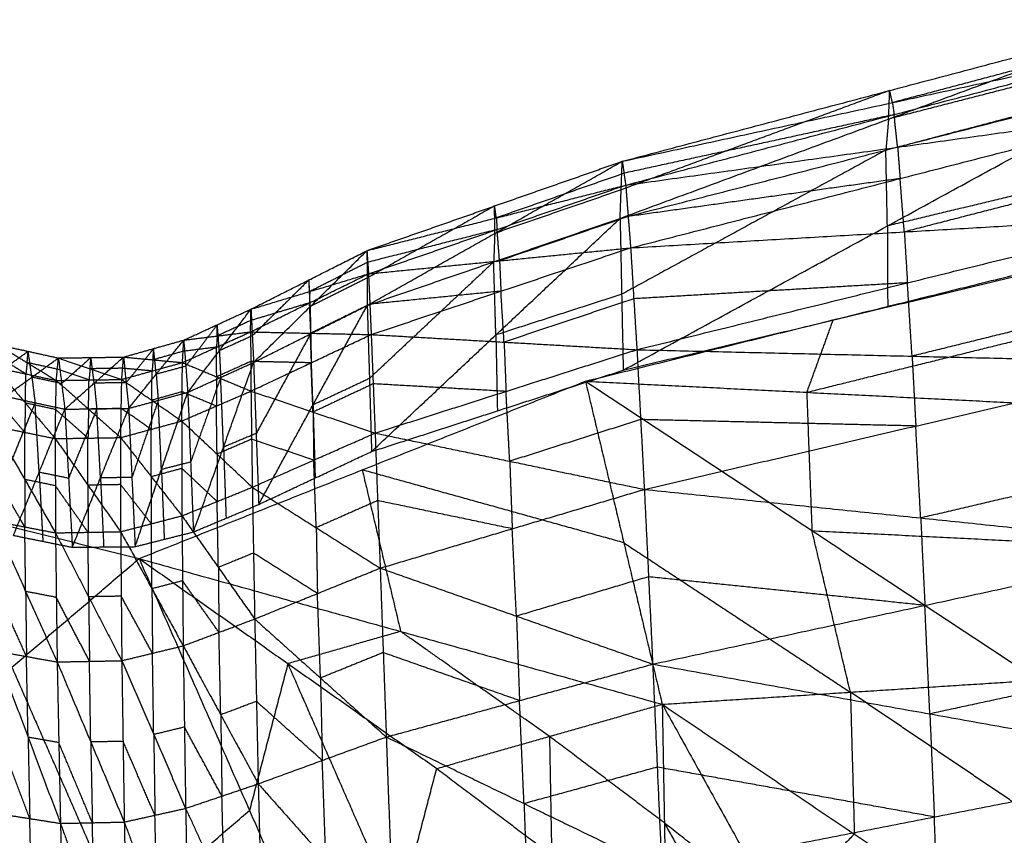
# Model space of a CAD drawing. Header units: millimetres. Extents: x -106 to 110, y -96 to 120.
# Tile 857 of 1020: x -3.08 to -0.64, y 116.77 to 118.79. Entities that reach past the tile are written whole.
import ezdxf

# ---------------------------------------------------------------- set-up
doc = ezdxf.new("R2010")
doc.units = ezdxf.units.MM
doc.header["$MEASUREMENT"] = 0
doc.layers.add('Default', color=7, linetype='Continuous', true_color=0x000000)

msp = doc.modelspace()

# ---------------------------------------------------------------- linework, layer by layer
at = {"layer": 'Default'}
for points in [[(-1.5938, 118.2967, 12.3871), (-0.9296, 118.5425, 12.4174), (-0.2654, 118.7883, 12.4477)], [(-1.5884, 118.4379, 12.7613), (-0.9269, 118.6131, 12.6045), (-0.2654, 118.7883, 12.4477)], [(-0.2586, 118.7583, 12.5752), (-0.5894, 118.6707, 12.6536), (-0.9201, 118.5831, 12.732)], [(-1.5884, 118.4379, 12.7613), (-0.9201, 118.5831, 12.732), (-0.2519, 118.7283, 12.7027)], [(-1.5799, 118.3789, 12.9755), (-0.9159, 118.5536, 12.8391), (-0.2519, 118.7283, 12.7027)], [(-0.2722, 118.7116, 12.2342), (-0.6009, 118.627, 12.3258), (-0.9296, 118.5425, 12.4174)], [(-0.2432, 118.6475, 12.835), (-0.5752, 118.5602, 12.9032), (-0.9072, 118.4728, 12.9715)], [(-1.5938, 118.2967, 12.3871), (-0.9364, 118.4658, 12.2039), (-0.2791, 118.6348, 12.0207)], [(-1.5861, 117.9211, 12.1052), (-0.9326, 118.278, 12.0629), (-0.2791, 118.6348, 12.0207)], [(-0.9269, 118.6131, 12.6045), (-1.259, 118.4902, 12.5894), (-1.5911, 118.3673, 12.5742)], [(-0.9296, 118.5425, 12.4174), (-0.9282, 118.5778, 12.5109), (-0.9269, 118.6131, 12.6045)], [(-0.9201, 118.5831, 12.732), (-0.9235, 118.5981, 12.6683), (-0.9269, 118.6131, 12.6045)], [(-0.9201, 118.5831, 12.732), (-0.918, 118.5683, 12.7856), (-0.9159, 118.5536, 12.8391)], [(-0.9159, 118.5536, 12.8391), (-1.25, 118.481, 12.8538), (-1.5841, 118.4084, 12.8684)], [(-1.5799, 118.3789, 12.9755), (-0.9072, 118.4728, 12.9715), (-0.2345, 118.5668, 12.9674)], [(-1.5677, 118.2238, 13.192), (-0.9011, 118.3953, 13.0797), (-0.2345, 118.5668, 12.9674)], [(-0.9072, 118.4728, 12.9715), (-0.9116, 118.5132, 12.9053), (-0.9159, 118.5536, 12.8391)], [(-0.9296, 118.5425, 12.4174), (-0.933, 118.5041, 12.3106), (-0.9364, 118.4658, 12.2039)], [(-0.9072, 118.4728, 12.9715), (-0.9042, 118.4341, 13.0256), (-0.9011, 118.3953, 13.0797)], [(-0.9364, 118.4658, 12.2039), (-1.2632, 118.2873, 12.225), (-1.5899, 118.1089, 12.2461)], [(-0.9326, 118.278, 12.0629), (-0.9345, 118.3719, 12.1334), (-0.9364, 118.4658, 12.2039)], [(-2.22, 118.2168, 12.9621), (-1.9042, 118.3274, 12.8617), (-1.5884, 118.4379, 12.7613)], [(-2.2193, 118.0813, 12.622), (-1.9038, 118.2596, 12.6917), (-1.5884, 118.4379, 12.7613)], [(-1.5938, 118.2967, 12.3871), (-1.5911, 118.3673, 12.5742), (-1.5884, 118.4379, 12.7613)], [(-1.5884, 118.4379, 12.7613), (-1.5841, 118.4084, 12.8684), (-1.5799, 118.3789, 12.9755)], [(-0.2783, 118.4344, 11.8704), (-0.6054, 118.3562, 11.9667), (-0.9326, 118.278, 12.0629)], [(-0.2242, 118.4348, 13.0949), (-0.5575, 118.349, 13.1511), (-0.8908, 118.2633, 13.2072)], [(-1.5841, 118.4084, 12.8684), (-1.742, 118.3531, 12.9186), (-1.9, 118.2979, 12.9688)], [(-2.22, 118.2168, 12.9621), (-1.9, 118.2979, 12.9688), (-1.5799, 118.3789, 12.9755)], [(-2.2162, 118.1595, 13.1502), (-1.8981, 118.2692, 13.0629), (-1.5799, 118.3789, 12.9755)], [(-1.5799, 118.3789, 12.9755), (-1.5738, 118.3014, 13.0838), (-1.5677, 118.2238, 13.192)], [(-0.9011, 118.3953, 13.0797), (-1.2375, 118.3483, 13.0817), (-1.5738, 118.3014, 13.0838)], [(-0.8908, 118.2633, 13.2072), (-0.896, 118.3293, 13.1434), (-0.9011, 118.3953, 13.0797)], [(-1.5911, 118.3673, 12.5742), (-1.7474, 118.3134, 12.6329), (-1.9038, 118.2596, 12.6917)], [(-1.9042, 118.3274, 12.8617), (-2.0619, 118.2382, 12.8269), (-2.2196, 118.149, 12.792)], [(-1.9038, 118.2596, 12.6917), (-1.904, 118.2935, 12.7767), (-1.9042, 118.3274, 12.8617)], [(-1.9, 118.2979, 12.9688), (-1.9021, 118.3126, 12.9152), (-1.9042, 118.3274, 12.8617)], [(-1.5738, 118.3014, 13.0838), (-1.7329, 118.2465, 13.1274), (-1.892, 118.1917, 13.1711)], [(-1.5677, 118.2238, 13.192), (-0.8908, 118.2633, 13.2072), (-0.2139, 118.3028, 13.2225)], [(-1.5522, 117.9718, 13.3943), (-0.883, 118.1373, 13.3084), (-0.2139, 118.3028, 13.2225)], [(-2.2193, 118.0813, 12.622), (-1.9065, 118.189, 12.5045), (-1.5938, 118.2967, 12.3871)], [(-2.2085, 117.7199, 12.3529), (-1.9011, 118.0083, 12.37), (-1.5938, 118.2967, 12.3871)], [(-1.9, 118.2979, 12.9688), (-1.899, 118.2835, 13.0158), (-1.8981, 118.2692, 13.0629)], [(-1.5938, 118.2967, 12.3871), (-1.5899, 118.1089, 12.2461), (-1.5861, 117.9211, 12.1052)], [(-0.9326, 118.278, 12.0629), (-0.9322, 118.1778, 11.9878), (-0.9318, 118.0776, 11.9127)], [(-1.8981, 118.2692, 13.0629), (-2.0581, 118.2287, 13.0595), (-2.2181, 118.1882, 13.0561)], [(-1.9038, 118.2596, 12.6917), (-1.9052, 118.2243, 12.5981), (-1.9065, 118.189, 12.5045)], [(-1.892, 118.1917, 13.1711), (-1.895, 118.2304, 13.117), (-1.8981, 118.2692, 13.0629)], [(-0.8908, 118.2633, 13.2072), (-0.8869, 118.2003, 13.2578), (-0.883, 118.1373, 13.3084)], [(-1.5861, 117.9211, 12.1052), (-0.9318, 118.0776, 11.9127), (-0.2775, 118.234, 11.7202)], [(-2.507, 118.072, 13.1005), (-2.3635, 118.1444, 13.0313), (-2.22, 118.2168, 12.9621)], [(-2.5004, 117.9403, 12.7815), (-2.3602, 118.0786, 12.8718), (-2.22, 118.2168, 12.9621)], [(-2.22, 118.2168, 12.9621), (-2.2196, 118.149, 12.792), (-2.2193, 118.0813, 12.622)], [(-2.22, 118.2168, 12.9621), (-2.2181, 118.1882, 13.0561), (-2.2162, 118.1595, 13.1502)], [(-2.2162, 118.1595, 13.1502), (-1.892, 118.1917, 13.1711), (-1.5677, 118.2238, 13.192)], [(-2.2095, 118.0093, 13.336), (-1.8886, 118.1166, 13.264), (-1.5677, 118.2238, 13.192)], [(-1.5677, 118.2238, 13.192), (-1.56, 118.0978, 13.2931), (-1.5522, 117.9718, 13.3943)], [(-2.2181, 118.1882, 13.0561), (-2.2899, 118.152, 13.0907), (-2.3616, 118.1157, 13.1254)], [(-1.9065, 118.189, 12.5045), (-2.0602, 118.0448, 12.496), (-2.2139, 117.9006, 12.4874)], [(-1.9011, 118.0083, 12.37), (-1.9038, 118.0986, 12.4373), (-1.9065, 118.189, 12.5045)], [(-1.892, 118.1917, 13.1711), (-1.8903, 118.1541, 13.2175), (-1.8886, 118.1166, 13.264)], [(-1.6796, 117.8938, 12.1387), (-1.0672, 118.0455, 11.9523), (-0.4548, 118.1972, 11.766)], [(-2.5079, 118.0159, 13.2718), (-2.3621, 118.0877, 13.211), (-2.2162, 118.1595, 13.1502)], [(-2.507, 118.072, 13.1005), (-2.3616, 118.1157, 13.1254), (-2.2162, 118.1595, 13.1502)], [(-2.2162, 118.1595, 13.1502), (-2.2128, 118.0844, 13.2431), (-2.2095, 118.0093, 13.336)], [(-2.3635, 118.1444, 13.0313), (-2.4336, 118.0753, 12.9861), (-2.5037, 118.0061, 12.941)], [(-2.3602, 118.0786, 12.8718), (-2.3619, 118.1115, 12.9515), (-2.3635, 118.1444, 13.0313)], [(-2.3616, 118.1157, 13.1254), (-2.3626, 118.1301, 13.0783), (-2.3635, 118.1444, 13.0313)], [(-2.2196, 118.149, 12.792), (-2.2899, 118.1138, 12.8319), (-2.3602, 118.0786, 12.8718)], [(-0.883, 118.1373, 13.3084), (-1.2215, 118.1176, 13.3008), (-1.56, 118.0978, 13.2931)], [(-0.8715, 117.9558, 13.4204), (-0.8773, 118.0465, 13.3644), (-0.883, 118.1373, 13.3084)], [(-2.3616, 118.1157, 13.1254), (-2.3618, 118.1017, 13.1682), (-2.3621, 118.0877, 13.211)], [(-1.8886, 118.1166, 13.264), (-2.0507, 118.1005, 13.2535), (-2.2128, 118.0844, 13.2431)], [(-1.5899, 118.1089, 12.2461), (-1.7455, 118.0586, 12.308), (-1.9011, 118.0083, 12.37)], [(-1.8808, 117.9906, 13.3652), (-1.8847, 118.0536, 13.3146), (-1.8886, 118.1166, 13.264)], [(-0.2024, 118.1213, 13.3345), (-0.537, 118.0385, 13.3774), (-0.8715, 117.9558, 13.4204)], [(-2.3621, 118.0877, 13.211), (-2.4348, 118.0658, 13.1986), (-2.5075, 118.044, 13.1862)], [(-2.5004, 117.9403, 12.7815), (-2.3598, 118.0108, 12.7017), (-2.2193, 118.0813, 12.622)], [(-2.4877, 117.5889, 12.5185), (-2.3535, 117.8351, 12.5702), (-2.2193, 118.0813, 12.622)], [(-2.3587, 118.0126, 13.3039), (-2.3604, 118.0502, 13.2575), (-2.3621, 118.0877, 13.211)], [(-2.2128, 118.0844, 13.2431), (-2.2858, 118.0485, 13.2735), (-2.3587, 118.0126, 13.3039)], [(-2.2193, 118.0813, 12.622), (-2.2139, 117.9006, 12.4874), (-2.2085, 117.7199, 12.3529)], [(-1.56, 118.0978, 13.2931), (-1.7204, 118.0442, 13.3292), (-1.8808, 117.9906, 13.3652)], [(-2.6732, 117.9955, 13.1744), (-2.5901, 118.0337, 13.1374), (-2.507, 118.072, 13.1005)], [(-2.6632, 117.8665, 12.8645), (-2.5851, 117.9692, 12.9825), (-2.507, 118.072, 13.1005)], [(-2.5079, 118.0159, 13.2718), (-2.5075, 118.044, 13.1862), (-2.507, 118.072, 13.1005)], [(-2.507, 118.072, 13.1005), (-2.5037, 118.0061, 12.941), (-2.5004, 117.9403, 12.7815)], [(-2.3602, 118.0786, 12.8718), (-2.36, 118.0447, 12.7867), (-2.3598, 118.0108, 12.7017)], [(-2.5901, 118.0337, 13.1374), (-2.6291, 117.9824, 13.0784), (-2.6682, 117.931, 13.0194)], [(-2.5075, 118.044, 13.1862), (-2.549, 118.0248, 13.2046), (-2.5905, 118.0057, 13.2231)], [(-2.5905, 118.0057, 13.2231), (-2.5903, 118.0197, 13.1803), (-2.5901, 118.0337, 13.1374)], [(-2.5851, 117.9692, 12.9825), (-2.5876, 118.0015, 13.06), (-2.5901, 118.0337, 13.1374)], [(-1.0672, 118.0455, 11.9523), (-1.0997, 117.9559, 11.9401), (-1.1322, 117.8664, 11.9278)], [(-2.6764, 117.94, 13.3376), (-2.5922, 117.978, 13.3047), (-2.5079, 118.0159, 13.2718)], [(-2.6732, 117.9955, 13.1744), (-2.5905, 118.0057, 13.2231), (-2.5079, 118.0159, 13.2718)], [(-2.5079, 118.0159, 13.2718), (-2.5074, 117.9427, 13.3547), (-2.5069, 117.8694, 13.4375)], [(-2.5079, 118.0159, 13.2718), (-2.3587, 118.0126, 13.3039), (-2.2095, 118.0093, 13.336)], [(-2.5069, 117.8694, 13.4375), (-2.3582, 117.9394, 13.3867), (-2.2095, 118.0093, 13.336)], [(-2.3598, 118.0108, 12.7017), (-2.4269, 117.8877, 12.6758), (-2.494, 117.7646, 12.65)], [(-2.3535, 117.8351, 12.5702), (-2.3567, 117.9229, 12.636), (-2.3598, 118.0108, 12.7017)], [(-2.3587, 118.0126, 13.3039), (-2.3584, 117.976, 13.3453), (-2.3582, 117.9394, 13.3867)], [(-2.2095, 118.0093, 13.336), (-2.2046, 117.8874, 13.4205), (-2.1998, 117.7655, 13.5051)], [(-2.2095, 118.0093, 13.336), (-1.8808, 117.9906, 13.3652), (-1.5522, 117.9718, 13.3943)], [(-1.9011, 118.0083, 12.37), (-1.8992, 117.9144, 12.2995), (-1.8973, 117.8205, 12.229)], [(-1.1322, 117.8664, 11.9278), (-0.826, 117.9422, 11.8346), (-0.5198, 118.018, 11.7415)], [(-3.1327, 117.9841, 13.1676), (-3.0606, 117.9399, 13.2682), (-2.9885, 117.8957, 13.3688)], [(-3.1327, 117.9841, 13.1676), (-3.058, 117.9677, 13.1881), (-2.9832, 117.9513, 13.2085)], [(-2.8221, 117.9536, 13.2129), (-2.7476, 117.9746, 13.1936), (-2.6732, 117.9955, 13.1744)], [(-2.8094, 117.8266, 12.9065), (-2.7413, 117.9111, 13.0404), (-2.6732, 117.9955, 13.1744)], [(-2.6764, 117.94, 13.3376), (-2.6748, 117.9678, 13.256), (-2.6732, 117.9955, 13.1744)], [(-2.6732, 117.9955, 13.1744), (-2.6682, 117.931, 13.0194), (-2.6632, 117.8665, 12.8645)], [(-2.5905, 118.0057, 13.2231), (-2.5914, 117.9918, 13.2639), (-2.5922, 117.978, 13.3047)], [(-2.5037, 118.0061, 12.941), (-2.5444, 117.9877, 12.9617), (-2.5851, 117.9692, 12.9825)], [(-1.8808, 117.9906, 13.3652), (-1.8784, 117.9296, 13.4074), (-1.876, 117.8687, 13.4497)], [(-3.058, 117.9677, 13.1881), (-3.0908, 117.944, 13.0994), (-3.1237, 117.9203, 13.0108)], [(-3.0606, 117.9399, 13.2682), (-3.0593, 117.9538, 13.2281), (-3.058, 117.9677, 13.1881)], [(-3.0489, 117.9039, 13.0312), (-3.0534, 117.9358, 13.1096), (-3.058, 117.9677, 13.1881)], [(-2.7476, 117.9746, 13.1936), (-2.7817, 117.9323, 13.1267), (-2.8157, 117.8901, 13.0597)], [(-2.7492, 117.9468, 13.2752), (-2.7484, 117.9607, 13.2344), (-2.7476, 117.9746, 13.1936)], [(-2.6748, 117.9678, 13.256), (-2.712, 117.9573, 13.2656), (-2.7492, 117.9468, 13.2752)], [(-2.7413, 117.9111, 13.0404), (-2.7444, 117.9428, 13.117), (-2.7476, 117.9746, 13.1936)], [(-2.5922, 117.978, 13.3047), (-2.6335, 117.9729, 13.2803), (-2.6748, 117.9678, 13.256)], [(-2.5917, 117.9047, 13.3875), (-2.5919, 117.9413, 13.3461), (-2.5922, 117.978, 13.3047)], [(-2.5851, 117.9692, 12.9825), (-2.5835, 117.9363, 12.9027), (-2.5818, 117.9034, 12.823)], [(-2.1998, 117.7655, 13.5051), (-1.876, 117.8687, 13.4497), (-1.5522, 117.9718, 13.3943)], [(-1.5522, 117.9718, 13.3943), (-1.543, 117.799, 13.4795), (-1.5338, 117.6262, 13.5647)], [(-1.5522, 117.9718, 13.3943), (-0.8715, 117.9558, 13.4204), (-0.1909, 117.9398, 13.4465)], [(-3.0637, 117.9119, 13.3507), (-3.0998, 117.934, 13.3004), (-3.1359, 117.9561, 13.2501)], [(-3.1146, 117.8565, 12.8539), (-3.0489, 117.9039, 13.0312), (-2.9832, 117.9513, 13.2085)], [(-3.0606, 117.9399, 13.2682), (-3.0622, 117.9259, 13.3094), (-3.0637, 117.9119, 13.3507)], [(-2.9858, 117.9235, 13.2886), (-3.0232, 117.9317, 13.2784), (-3.0606, 117.9399, 13.2682)], [(-2.9885, 117.8957, 13.3688), (-2.9858, 117.9235, 13.2886), (-2.9832, 117.9513, 13.2085)], [(-2.9832, 117.9513, 13.2085), (-2.9026, 117.9524, 13.2107), (-2.8221, 117.9536, 13.2129)], [(-2.9832, 117.9513, 13.2085), (-2.9753, 117.888, 13.0546), (-2.9673, 117.8247, 12.9007)], [(-2.9832, 117.9513, 13.2085), (-2.9049, 117.9247, 13.2905), (-2.8265, 117.8982, 13.3724)], [(-2.9026, 117.9524, 13.2107), (-2.939, 117.9202, 13.1327), (-2.9753, 117.888, 13.0546)], [(-2.9673, 117.8247, 12.9007), (-2.8947, 117.8891, 13.0568), (-2.8221, 117.9536, 13.2129)], [(-2.9049, 117.9247, 13.2905), (-2.9038, 117.9386, 13.2506), (-2.9026, 117.9524, 13.2107)], [(-2.8947, 117.8891, 13.0568), (-2.8987, 117.9208, 13.1338), (-2.9026, 117.9524, 13.2107)], [(-2.8265, 117.8982, 13.3724), (-2.8243, 117.9259, 13.2927), (-2.8221, 117.9536, 13.2129)], [(-2.8265, 117.8982, 13.3724), (-2.7515, 117.9191, 13.355), (-2.6764, 117.94, 13.3376)], [(-2.8221, 117.9536, 13.2129), (-2.8157, 117.8901, 13.0597), (-2.8094, 117.8266, 12.9065)], [(-2.8221, 117.9536, 13.2129), (-2.7492, 117.9468, 13.2752), (-2.6764, 117.94, 13.3376)], [(-2.7492, 117.9468, 13.2752), (-2.7504, 117.9329, 13.3151), (-2.7515, 117.9191, 13.355)], [(-2.6781, 117.7954, 13.4932), (-2.6772, 117.8677, 13.4154), (-2.6764, 117.94, 13.3376)], [(-2.6764, 117.94, 13.3376), (-2.5917, 117.9047, 13.3875), (-2.5069, 117.8694, 13.4375)], [(-2.6632, 117.8665, 12.8645), (-2.5818, 117.9034, 12.823), (-2.5004, 117.9403, 12.7815)], [(-2.6492, 117.5209, 12.6032), (-2.5748, 117.7306, 12.6923), (-2.5004, 117.9403, 12.7815)], [(-2.5074, 117.9427, 13.3547), (-2.5495, 117.9237, 13.3711), (-2.5917, 117.9047, 13.3875)], [(-2.3582, 117.9394, 13.3867), (-2.4328, 117.941, 13.3707), (-2.5074, 117.9427, 13.3547)], [(-2.5004, 117.9403, 12.7815), (-2.494, 117.7646, 12.65), (-2.4877, 117.5889, 12.5185)], [(-2.3533, 117.8175, 13.4713), (-2.3558, 117.8784, 13.429), (-2.3582, 117.9394, 13.3867)], [(-1.5338, 117.6262, 13.5647), (-0.8623, 117.783, 13.5056), (-0.1909, 117.9398, 13.4465)], [(-0.8715, 117.9558, 13.4204), (-0.8669, 117.8694, 13.463), (-0.8623, 117.783, 13.5056)], [(-3.139, 117.9281, 13.3326), (-3.065, 117.8399, 13.4265), (-2.9911, 117.7518, 13.5203)], [(-3.139, 117.9281, 13.3326), (-3.0637, 117.9119, 13.3507), (-2.9885, 117.8957, 13.3688)], [(-3.065, 117.8399, 13.4265), (-3.0644, 117.8759, 13.3886), (-3.0637, 117.9119, 13.3507)], [(-2.9075, 117.8969, 13.3706), (-2.9467, 117.9102, 13.3296), (-2.9858, 117.9235, 13.2886)], [(-2.9049, 117.9247, 13.2905), (-2.9062, 117.9108, 13.3305), (-2.9075, 117.8969, 13.3706)], [(-2.8243, 117.9259, 13.2927), (-2.8646, 117.9253, 13.2916), (-2.9049, 117.9247, 13.2905)], [(-2.7515, 117.9191, 13.355), (-2.7879, 117.9225, 13.3238), (-2.8243, 117.9259, 13.2927)], [(-2.7523, 117.8468, 13.4328), (-2.7519, 117.8829, 13.3939), (-2.7515, 117.9191, 13.355)], [(-2.6682, 117.931, 13.0194), (-2.7047, 117.921, 13.0299), (-2.7413, 117.9111, 13.0404)], [(-2.7413, 117.9111, 13.0404), (-2.7388, 117.8788, 12.9629), (-2.7363, 117.8466, 12.8855)], [(-2.2085, 117.7199, 12.3529), (-1.8973, 117.8205, 12.229), (-1.5861, 117.9211, 12.1052)], [(-3.0489, 117.9039, 13.0312), (-3.0449, 117.8722, 12.9542), (-3.0409, 117.8406, 12.8773)], [(-2.9753, 117.888, 13.0546), (-3.0121, 117.8959, 13.0429), (-3.0489, 117.9039, 13.0312)], [(-2.9911, 117.7518, 13.5203), (-2.9898, 117.8237, 13.4445), (-2.9885, 117.8957, 13.3688)], [(-2.9885, 117.8957, 13.3688), (-2.9075, 117.8969, 13.3706), (-2.8265, 117.8982, 13.3724)], [(-2.9885, 117.8957, 13.3688), (-2.9088, 117.825, 13.446), (-2.8291, 117.7544, 13.5232)], [(-2.9088, 117.825, 13.446), (-2.9081, 117.861, 13.4083), (-2.9075, 117.8969, 13.3706)], [(-2.8157, 117.8901, 13.0597), (-2.8552, 117.8896, 13.0582), (-2.8947, 117.8891, 13.0568)], [(-2.8947, 117.8891, 13.0568), (-2.8915, 117.8574, 12.9802), (-2.8883, 117.8256, 12.9036)], [(-2.8291, 117.7544, 13.5232), (-2.8278, 117.8263, 13.4478), (-2.8265, 117.8982, 13.3724)], [(-2.8265, 117.8982, 13.3724), (-2.7523, 117.8468, 13.4328), (-2.6781, 117.7954, 13.4932)], [(-2.7836, 117.455, 12.6863), (-2.2316, 117.6744, 12.4125), (-1.6796, 117.8938, 12.1387)], [(-2.5818, 117.9034, 12.823), (-2.619, 117.7986, 12.7784), (-2.6562, 117.6937, 12.7338)], [(-2.5917, 117.9047, 13.3875), (-2.5921, 117.8685, 13.4264), (-2.5925, 117.8324, 13.4653)], [(-2.5748, 117.7306, 12.6923), (-2.5783, 117.817, 12.7576), (-2.5818, 117.9034, 12.823)], [(-2.2139, 117.9006, 12.4874), (-2.2837, 117.8678, 12.5288), (-2.3535, 117.8351, 12.5702)], [(-2.2046, 117.8874, 13.4205), (-2.279, 117.8524, 13.4459), (-2.3533, 117.8175, 13.4713)], [(-1.876, 117.8687, 13.4497), (-2.0403, 117.878, 13.4351), (-2.2046, 117.8874, 13.4205)], [(-1.6796, 117.8938, 12.1387), (-1.5846, 117.4942, 12.0823), (-1.4895, 117.0945, 12.026)], [(-1.6796, 117.8938, 12.1387), (-1.1322, 117.8664, 11.9278), (-0.5849, 117.8389, 11.7169)], [(-1.6796, 117.8938, 12.1387), (-1.1192, 117.5241, 11.8677), (-0.5587, 117.1544, 11.5967)], [(-2.8094, 117.8266, 12.9065), (-2.7363, 117.8466, 12.8855), (-2.6632, 117.8665, 12.8645)], [(-2.7936, 117.4845, 12.645), (-2.7284, 117.6755, 12.7547), (-2.6632, 117.8665, 12.8645)], [(-2.6772, 117.8677, 13.4154), (-2.7148, 117.8572, 13.4241), (-2.7523, 117.8468, 13.4328)], [(-2.6781, 117.7954, 13.4932), (-2.5925, 117.8324, 13.4653), (-2.5069, 117.8694, 13.4375)], [(-2.5925, 117.8324, 13.4653), (-2.6349, 117.85, 13.4403), (-2.6772, 117.8677, 13.4154)], [(-2.6632, 117.8665, 12.8645), (-2.6562, 117.6937, 12.7338), (-2.6492, 117.5209, 12.6032)], [(-2.5069, 117.8694, 13.4375), (-2.5052, 117.7505, 13.5109), (-2.5036, 117.6316, 13.5843)], [(-2.5069, 117.8694, 13.4375), (-2.3533, 117.8175, 13.4713), (-2.1998, 117.7655, 13.5051)], [(-1.8668, 117.6959, 13.5349), (-1.8714, 117.7823, 13.4923), (-1.876, 117.8687, 13.4497)], [(-1.1322, 117.8664, 11.9278), (-1.1257, 117.6952, 11.8978), (-1.1192, 117.5241, 11.8677)], [(-3.0667, 117.7674, 13.5051), (-3.1037, 117.8115, 13.4582), (-3.1407, 117.8556, 13.4113)], [(-3.1146, 117.8565, 12.8539), (-3.0409, 117.8406, 12.8773), (-2.9673, 117.8247, 12.9007)], [(-3.0409, 117.8406, 12.8773), (-3.0728, 117.7625, 12.7993), (-3.1046, 117.6845, 12.7212)], [(-3.065, 117.8399, 13.4265), (-3.0659, 117.8037, 13.4658), (-3.0667, 117.7674, 13.5051)], [(-2.9898, 117.8237, 13.4445), (-3.0274, 117.8318, 13.4355), (-3.065, 117.8399, 13.4265)], [(-3.0309, 117.6686, 12.7446), (-3.0359, 117.7546, 12.811), (-3.0409, 117.8406, 12.8773)], [(-2.7363, 117.8466, 12.8855), (-2.7689, 117.7511, 12.8306), (-2.8015, 117.6556, 12.7757)], [(-2.7523, 117.8468, 13.4328), (-2.7529, 117.8108, 13.4705), (-2.7536, 117.7749, 13.5082)], [(-2.7284, 117.6755, 12.7547), (-2.7323, 117.761, 12.8201), (-2.7363, 117.8466, 12.8855)], [(-3.0945, 117.5124, 12.5886), (-3.0309, 117.6686, 12.7446), (-2.9673, 117.8247, 12.9007)], [(-2.9101, 117.7531, 13.5217), (-2.9499, 117.7884, 13.4831), (-2.9898, 117.8237, 13.4445)], [(-2.9673, 117.8247, 12.9007), (-2.8883, 117.8256, 12.9036), (-2.8094, 117.8266, 12.9065)], [(-2.9673, 117.8247, 12.9007), (-2.9581, 117.6538, 12.7693), (-2.9489, 117.483, 12.6379)], [(-2.8883, 117.8256, 12.9036), (-2.9232, 117.7397, 12.8364), (-2.9581, 117.6538, 12.7693)], [(-2.9489, 117.483, 12.6379), (-2.8791, 117.6548, 12.7722), (-2.8094, 117.8266, 12.9065)], [(-2.9088, 117.825, 13.446), (-2.9094, 117.7891, 13.4838), (-2.9101, 117.7531, 13.5217)], [(-2.8278, 117.8263, 13.4478), (-2.8683, 117.8257, 13.4469), (-2.9088, 117.825, 13.446)], [(-2.8791, 117.6548, 12.7722), (-2.8837, 117.7402, 12.8379), (-2.8883, 117.8256, 12.9036)], [(-2.7536, 117.7749, 13.5082), (-2.7907, 117.8006, 13.478), (-2.8278, 117.8263, 13.4478)], [(-2.8094, 117.8266, 12.9065), (-2.8015, 117.6556, 12.7757), (-2.7936, 117.4845, 12.645)], [(-2.5908, 117.7135, 13.5387), (-2.5916, 117.7729, 13.502), (-2.5925, 117.8324, 13.4653)], [(-2.3535, 117.8351, 12.5702), (-2.3508, 117.7447, 12.503), (-2.3481, 117.6544, 12.4357)], [(-2.3533, 117.8175, 13.4713), (-2.3525, 117.758, 13.508), (-2.3517, 117.6985, 13.5447)], [(-2.8291, 117.7544, 13.5232), (-2.7536, 117.7749, 13.5082), (-2.6781, 117.7954, 13.4932)], [(-2.6781, 117.7954, 13.4932), (-2.6778, 117.6781, 13.5609), (-2.6776, 117.5608, 13.6286)], [(-2.6781, 117.7954, 13.4932), (-2.5908, 117.7135, 13.5387), (-2.5036, 117.6316, 13.5843)], [(-1.543, 117.799, 13.4795), (-1.7049, 117.7474, 13.5072), (-1.8668, 117.6959, 13.5349)], [(-0.8623, 117.783, 13.5056), (-1.2027, 117.791, 13.4926), (-1.543, 117.799, 13.4795)], [(-4.0711, 117.7768, 12.1582), (-3.4274, 117.6159, 12.4222), (-2.7836, 117.455, 12.6863)], [(-3.1423, 117.7831, 13.4899), (-3.0667, 117.7674, 13.5051), (-2.9911, 117.7518, 13.5203)], [(-3.1423, 117.7831, 13.4899), (-3.0664, 117.6509, 13.5704), (-2.9905, 117.5187, 13.6508)], [(-3.0664, 117.6509, 13.5704), (-3.0666, 117.7091, 13.5377), (-3.0667, 117.7674, 13.5051)], [(-2.7534, 117.6576, 13.5759), (-2.7535, 117.7162, 13.542), (-2.7536, 117.7749, 13.5082)], [(-2.494, 117.7646, 12.65), (-2.5344, 117.7476, 12.6711), (-2.5748, 117.7306, 12.6923)], [(-2.5036, 117.6316, 13.5843), (-2.3517, 117.6985, 13.5447), (-2.1998, 117.7655, 13.5051)], [(-2.1998, 117.7655, 13.5051), (-2.1936, 117.5985, 13.5734), (-2.1873, 117.4314, 13.6417)], [(-2.1998, 117.7655, 13.5051), (-1.8668, 117.6959, 13.5349), (-1.5338, 117.6262, 13.5647)], [(-0.8502, 117.5555, 13.5913), (-0.8563, 117.6693, 13.5484), (-0.8623, 117.783, 13.5056)], [(-2.9911, 117.7518, 13.5203), (-2.9101, 117.7531, 13.5217), (-2.8291, 117.7544, 13.5232)], [(-2.9911, 117.7518, 13.5203), (-2.9908, 117.6352, 13.5855), (-2.9905, 117.5187, 13.6508)], [(-2.9911, 117.7518, 13.5203), (-2.9102, 117.6366, 13.5866), (-2.8292, 117.5215, 13.6529)], [(-2.9102, 117.6366, 13.5866), (-2.9101, 117.6949, 13.5542), (-2.9101, 117.7531, 13.5217)], [(-2.8292, 117.5215, 13.6529), (-2.8292, 117.638, 13.588), (-2.8291, 117.7544, 13.5232)], [(-2.8291, 117.7544, 13.5232), (-2.7534, 117.6576, 13.5759), (-2.6776, 117.5608, 13.6286)], [(-2.5052, 117.7505, 13.5109), (-2.548, 117.732, 13.5248), (-2.5908, 117.7135, 13.5387)], [(-2.3517, 117.6985, 13.5447), (-2.4285, 117.7245, 13.5278), (-2.5052, 117.7505, 13.5109)], [(-2.5748, 117.7306, 12.6923), (-2.5716, 117.6427, 12.6266), (-2.5685, 117.5549, 12.5608)], [(-2.4877, 117.5889, 12.5185), (-2.3481, 117.6544, 12.4357), (-2.2085, 117.7199, 12.3529)], [(-2.6562, 117.6937, 12.7338), (-2.6923, 117.6846, 12.7443), (-2.7284, 117.6755, 12.7547)], [(-2.5908, 117.7135, 13.5387), (-2.5907, 117.6548, 13.5726), (-2.5906, 117.5962, 13.6064)], [(-2.3454, 117.5315, 13.613), (-2.3486, 117.615, 13.5788), (-2.3517, 117.6985, 13.5447)], [(-1.8668, 117.6959, 13.5349), (-1.8637, 117.6123, 13.569), (-1.8606, 117.5288, 13.6032)], [(-0.1788, 117.7123, 13.5322), (-0.5145, 117.6339, 13.5617), (-0.8502, 117.5555, 13.5913)], [(-3.0309, 117.6686, 12.7446), (-3.0263, 117.5831, 12.6789), (-3.0217, 117.4977, 12.6132)], [(-2.9581, 117.6538, 12.7693), (-2.9945, 117.6612, 12.757), (-3.0309, 117.6686, 12.7446)], [(-2.6778, 117.6781, 13.5609), (-2.7156, 117.6678, 13.5684), (-2.7534, 117.6576, 13.5759)], [(-2.7284, 117.6755, 12.7547), (-2.7249, 117.5891, 12.6894), (-2.7214, 117.5027, 12.6241)], [(-2.5906, 117.5962, 13.6064), (-2.6342, 117.6371, 13.5837), (-2.6778, 117.6781, 13.5609)], [(-2.2316, 117.6744, 12.4125), (-2.1841, 117.4746, 12.3843), (-2.1366, 117.2747, 12.3561)], [(-1.5846, 117.4942, 12.0823), (-1.9081, 117.5843, 12.2474), (-2.2316, 117.6744, 12.4125)], [(-3.0664, 117.5334, 13.6388), (-3.1043, 117.5995, 13.5986), (-3.1423, 117.6656, 13.5584)], [(-2.9908, 117.6352, 13.5855), (-3.0286, 117.643, 13.578), (-3.0664, 117.6509, 13.5704)], [(-3.0664, 117.6509, 13.5704), (-3.0664, 117.5921, 13.6046), (-3.0664, 117.5334, 13.6388)], [(-2.8015, 117.6556, 12.7757), (-2.8403, 117.6552, 12.774), (-2.8791, 117.6548, 12.7722)], [(-2.8791, 117.6548, 12.7722), (-2.8752, 117.5693, 12.7068), (-2.8712, 117.4838, 12.6415)], [(-2.7534, 117.6576, 13.5759), (-2.7534, 117.5994, 13.6083), (-2.7534, 117.5411, 13.6407)], [(-2.9099, 117.5201, 13.6519), (-2.9503, 117.5777, 13.6187), (-2.9908, 117.6352, 13.5855)], [(-2.8292, 117.638, 13.588), (-2.8697, 117.6373, 13.5873), (-2.9102, 117.6366, 13.5866)], [(-2.9102, 117.6366, 13.5866), (-2.91, 117.5784, 13.6192), (-2.9099, 117.5201, 13.6519)], [(-2.7534, 117.5411, 13.6407), (-2.7913, 117.5895, 13.6144), (-2.8292, 117.638, 13.588)], [(-2.6776, 117.5608, 13.6286), (-2.5906, 117.5962, 13.6064), (-2.5036, 117.6316, 13.5843)], [(-2.5036, 117.6316, 13.5843), (-2.5006, 117.4686, 13.6412), (-2.4977, 117.3056, 13.6981)], [(-2.5036, 117.6316, 13.5843), (-2.3454, 117.5315, 13.613), (-2.1873, 117.4314, 13.6417)], [(-2.1873, 117.4314, 13.6417), (-1.8606, 117.5288, 13.6032), (-1.5338, 117.6262, 13.5647)], [(-1.5338, 117.6262, 13.5647), (-1.5234, 117.41, 13.6251), (-1.5131, 117.1938, 13.6854)], [(-1.5338, 117.6262, 13.5647), (-0.8502, 117.5555, 13.5913), (-0.1666, 117.4848, 13.6179)], [(-2.5876, 117.4332, 13.6634), (-2.5891, 117.5147, 13.6349), (-2.5906, 117.5962, 13.6064)], [(-2.1936, 117.5985, 13.5734), (-2.2695, 117.565, 13.5932), (-2.3454, 117.5315, 13.613)], [(-1.8606, 117.5288, 13.6032), (-2.0271, 117.5636, 13.5883), (-2.1936, 117.5985, 13.5734)], [(-2.6492, 117.5209, 12.6032), (-2.5685, 117.5549, 12.5608), (-2.4877, 117.5889, 12.5185)], [(-3.1422, 117.5481, 13.6269), (-3.0664, 117.5334, 13.6388), (-2.9905, 117.5187, 13.6508)], [(-3.1422, 117.5481, 13.6269), (-3.0643, 117.3737, 13.6871), (-2.9863, 117.1993, 13.7473)], [(-2.8292, 117.5215, 13.6529), (-2.7534, 117.5411, 13.6407), (-2.6776, 117.5608, 13.6286)], [(-2.6776, 117.5608, 13.6286), (-2.6761, 117.4, 13.6795), (-2.6746, 117.2392, 13.7305)], [(-2.6776, 117.5608, 13.6286), (-2.5876, 117.4332, 13.6634), (-2.4977, 117.3056, 13.6981)], [(-0.8502, 117.5555, 13.5913), (-0.845, 117.4474, 13.6215), (-0.8398, 117.3393, 13.6516)], [(-3.0643, 117.3737, 13.6871), (-3.0653, 117.4536, 13.663), (-3.0664, 117.5334, 13.6388)], [(-2.9905, 117.5187, 13.6508), (-2.9099, 117.5201, 13.6519), (-2.8292, 117.5215, 13.6529)], [(-2.8292, 117.5215, 13.6529), (-2.8278, 117.3619, 13.7008), (-2.8265, 117.2024, 13.7487)], [(-2.8292, 117.5215, 13.6529), (-2.7519, 117.3804, 13.6917), (-2.6746, 117.2392, 13.7305)], [(-2.7519, 117.3804, 13.6917), (-2.7527, 117.4607, 13.6662), (-2.7534, 117.5411, 13.6407)], [(-2.3454, 117.5315, 13.613), (-2.344, 117.45, 13.6414), (-2.3425, 117.3685, 13.6699)], [(-1.8502, 117.3126, 13.6635), (-1.8554, 117.4207, 13.6334), (-1.8606, 117.5288, 13.6032)], [(-1.1192, 117.5241, 11.8677), (-0.8455, 117.5104, 11.7623), (-0.5718, 117.4966, 11.6568)], [(-1.0241, 117.1245, 11.8113), (-1.0716, 117.3243, 11.8395), (-1.1192, 117.5241, 11.8677)], [(-3.0945, 117.5124, 12.5886), (-3.0217, 117.4977, 12.6132), (-2.9489, 117.483, 12.6379)], [(-2.9905, 117.5187, 13.6508), (-2.9884, 117.359, 13.6991), (-2.9863, 117.1993, 13.7473)], [(-2.9905, 117.5187, 13.6508), (-2.9085, 117.3605, 13.6997), (-2.8265, 117.2024, 13.7487)], [(-2.9085, 117.3605, 13.6997), (-2.9092, 117.4403, 13.6758), (-2.9099, 117.5201, 13.6519)], [(-2.7936, 117.4845, 12.645), (-2.7214, 117.5027, 12.6241), (-2.6492, 117.5209, 12.6032)], [(-2.9489, 117.483, 12.6379), (-2.8712, 117.4838, 12.6415), (-2.7936, 117.4845, 12.645)], [(-1.5846, 117.4942, 12.0823), (-1.3043, 117.3093, 11.9468), (-1.0241, 117.1245, 11.8113)], [(-1.5131, 117.1938, 13.6854), (-0.8398, 117.3393, 13.6516), (-0.1666, 117.4848, 13.6179)], [(-3.413, 116.9174, 11.0686), (-3.0983, 117.1862, 11.8774), (-2.7836, 117.455, 12.6863)], [(-2.7836, 117.455, 12.6863), (-2.5105, 116.8317, 11.6972), (-2.2374, 116.2085, 10.7082)], [(-2.7836, 117.455, 12.6863), (-2.4155, 117.1953, 12.5192), (-2.0474, 116.9356, 12.3522)], [(-2.7836, 117.455, 12.6863), (-2.1366, 117.2747, 12.3561), (-1.4895, 117.0945, 12.026)], [(-2.5006, 117.4686, 13.6412), (-2.5441, 117.4509, 13.6523), (-2.5876, 117.4332, 13.6634)], [(-2.3425, 117.3685, 13.6699), (-2.4216, 117.4185, 13.6555), (-2.5006, 117.4686, 13.6412)], [(-2.5876, 117.4332, 13.6634), (-2.5869, 117.3528, 13.6888), (-2.5861, 117.2724, 13.7143)], [(-2.4977, 117.3056, 13.6981), (-2.3425, 117.3685, 13.6699), (-2.1873, 117.4314, 13.6417)], [(-2.1873, 117.4314, 13.6417), (-2.1797, 117.2224, 13.686), (-2.1721, 117.0135, 13.7304)], [(-2.1873, 117.4314, 13.6417), (-1.8502, 117.3126, 13.6635), (-1.5131, 117.1938, 13.6854)], [(-2.6761, 117.4, 13.6795), (-2.714, 117.3902, 13.6856), (-2.7519, 117.3804, 13.6917)], [(-2.5861, 117.2724, 13.7143), (-2.6311, 117.3362, 13.6969), (-2.6761, 117.4, 13.6795)], [(-1.5234, 117.41, 13.6251), (-1.6868, 117.3613, 13.6443), (-1.8502, 117.3126, 13.6635)], [(-0.8398, 117.3393, 13.6516), (-1.1816, 117.3747, 13.6383), (-1.5234, 117.41, 13.6251)], [(-3.0623, 117.2128, 13.7387), (-3.1013, 117.3, 13.7086), (-3.1402, 117.3872, 13.6785)], [(-2.7519, 117.3804, 13.6917), (-2.7512, 117.3006, 13.7156), (-2.7505, 117.2208, 13.7396)], [(-2.9884, 117.359, 13.6991), (-3.0264, 117.3664, 13.6931), (-3.0643, 117.3737, 13.6871)], [(-3.0643, 117.3737, 13.6871), (-3.0633, 117.2933, 13.7129), (-3.0623, 117.2128, 13.7387)], [(-2.9064, 117.2009, 13.748), (-2.9474, 117.2799, 13.7235), (-2.9884, 117.359, 13.6991)], [(-2.8278, 117.3619, 13.7008), (-2.8682, 117.3612, 13.7003), (-2.9085, 117.3605, 13.6997)], [(-2.9085, 117.3605, 13.6997), (-2.9074, 117.2807, 13.7239), (-2.9064, 117.2009, 13.748)], [(-2.7505, 117.2208, 13.7396), (-2.7892, 117.2914, 13.7202), (-2.8278, 117.3619, 13.7008)], [(-2.3349, 117.1595, 13.7143), (-2.3387, 117.264, 13.6921), (-2.3425, 117.3685, 13.6699)], [(-0.8276, 117.0708, 13.7011), (-0.8337, 117.205, 13.6763), (-0.8398, 117.3393, 13.6516)], [(-2.6746, 117.2392, 13.7305), (-2.5861, 117.2724, 13.7143), (-2.4977, 117.3056, 13.6981)], [(-2.4977, 117.3056, 13.6981), (-2.4933, 117.1017, 13.7316), (-2.4889, 116.8978, 13.7651)], [(-2.4977, 117.3056, 13.6981), (-2.3349, 117.1595, 13.7143), (-2.1721, 117.0135, 13.7304)], [(-1.8502, 117.3126, 13.6635), (-1.8464, 117.2081, 13.6857), (-1.8426, 117.1037, 13.7079)], [(-2.5817, 117.0685, 13.7478), (-2.5839, 117.1705, 13.731), (-2.5861, 117.2724, 13.7143)], [(-2.1366, 117.2747, 12.3561), (-2.276, 117.235, 12.4377), (-2.4155, 117.1953, 12.5192)], [(-1.7685, 117.0151, 12.1891), (-1.9525, 117.1449, 12.2726), (-2.1366, 117.2747, 12.3561)], [(-2.8265, 117.2024, 13.7487), (-2.7505, 117.2208, 13.7396), (-2.6746, 117.2392, 13.7305)], [(-2.6746, 117.2392, 13.7305), (-2.6715, 117.0381, 13.7582), (-2.6685, 116.837, 13.7859)], [(-2.6746, 117.2392, 13.7305), (-2.5817, 117.0685, 13.7478), (-2.4889, 116.8978, 13.7651)], [(-3.1382, 117.2263, 13.7301), (-3.0623, 117.2128, 13.7387), (-2.9863, 117.1993, 13.7473)], [(-3.1382, 117.2263, 13.7301), (-3.0582, 117.0131, 13.7638), (-2.9782, 116.7999, 13.7974)], [(-3.0582, 117.0131, 13.7638), (-3.0603, 117.1129, 13.7512), (-3.0623, 117.2128, 13.7387)], [(-2.7475, 117.0197, 13.7673), (-2.749, 117.1203, 13.7534), (-2.7505, 117.2208, 13.7396)], [(-2.1797, 117.2224, 13.686), (-2.2573, 117.191, 13.7001), (-2.3349, 117.1595, 13.7143)], [(-1.8426, 117.1037, 13.7079), (-2.0111, 117.163, 13.697), (-2.1797, 117.2224, 13.686)], [(-0.1544, 117.2162, 13.6673), (-0.491, 117.1435, 13.6842), (-0.8276, 117.0708, 13.7011)], [(-3.0983, 117.1862, 11.8774), (-2.9618, 116.8746, 11.3829), (-2.8252, 116.5629, 10.8884)], [(-2.9863, 117.1993, 13.7473), (-2.9064, 117.2009, 13.748), (-2.8265, 117.2024, 13.7487)], [(-2.9863, 117.1993, 13.7473), (-2.9823, 116.9996, 13.7724), (-2.9782, 116.7999, 13.7974)], [(-2.9863, 117.1993, 13.7473), (-2.9033, 117.0013, 13.7727), (-2.8203, 116.8032, 13.7981)], [(-2.9033, 117.0013, 13.7727), (-2.9048, 117.1011, 13.7604), (-2.9064, 117.2009, 13.748)], [(-2.8265, 117.2024, 13.7487), (-2.8234, 117.0028, 13.7734), (-2.8203, 116.8032, 13.7981)], [(-2.8265, 117.2024, 13.7487), (-2.7475, 117.0197, 13.7673), (-2.6685, 116.837, 13.7859)], [(-2.4155, 117.1953, 12.5192), (-2.463, 117.0135, 12.1082), (-2.5105, 116.8317, 11.6972)], [(-2.1424, 116.5721, 11.5302), (-2.279, 116.8837, 12.0247), (-2.4155, 117.1953, 12.5192)], [(-2.1721, 117.0135, 13.7304), (-1.8426, 117.1037, 13.7079), (-1.5131, 117.1938, 13.6854)], [(-1.5131, 117.1938, 13.6854), (-1.5019, 116.939, 13.7128), (-1.4907, 116.6841, 13.7402)], [(-1.5131, 117.1938, 13.6854), (-0.8276, 117.0708, 13.7011), (-0.1421, 116.9477, 13.7168)], [(-2.3349, 117.1595, 13.7143), (-2.3327, 117.0576, 13.731), (-2.3305, 116.9556, 13.7478)], [(-1.4895, 117.0945, 12.026), (-1.0241, 117.1245, 11.8113), (-0.5587, 117.1544, 11.5967)], [(-1.0241, 117.1245, 11.8113), (-1.0192, 116.949, 11.8018), (-1.0143, 116.7735, 11.7923)], [(-0.5489, 116.8034, 11.5776), (-0.7865, 116.9639, 11.6945), (-1.0241, 117.1245, 11.8113)], [(-2.4933, 117.1017, 13.7316), (-2.5375, 117.0851, 13.7397), (-2.5817, 117.0685, 13.7478)], [(-2.3305, 116.9556, 13.7478), (-2.4119, 117.0286, 13.7397), (-2.4933, 117.1017, 13.7316)], [(-2.0474, 116.9356, 12.3522), (-1.7685, 117.0151, 12.1891), (-1.4895, 117.0945, 12.026)], [(-1.8314, 116.8488, 13.7353), (-1.837, 116.9762, 13.7216), (-1.8426, 117.1037, 13.7079)], [(-1.4895, 117.0945, 12.026), (-1.4842, 116.8009, 12.0537), (-1.4789, 116.5074, 12.0814)], [(-1.4895, 117.0945, 12.026), (-1.2041, 116.5799, 11.9161), (-0.9187, 116.0652, 11.8063)], [(-1.4895, 117.0945, 12.026), (-1.0143, 116.7735, 11.7923), (-0.5391, 116.4524, 11.5585)], [(-2.5817, 117.0685, 13.7478), (-2.5802, 116.9679, 13.7616), (-2.5787, 116.8674, 13.7755)], [(-0.8276, 117.0708, 13.7011), (-0.822, 116.9433, 13.7148), (-0.8164, 116.8159, 13.7285)], [(-2.6715, 117.0381, 13.7582), (-2.7095, 117.0289, 13.7627), (-2.7475, 117.0197, 13.7673)], [(-2.5787, 116.8674, 13.7755), (-2.6251, 116.9528, 13.7668), (-2.6715, 117.0381, 13.7582)], [(-3.0541, 116.8118, 13.792), (-3.0941, 116.9184, 13.7752), (-3.1341, 117.025, 13.7584)], [(-2.9823, 116.9996, 13.7724), (-3.0203, 117.0063, 13.7681), (-3.0582, 117.0131, 13.7638)], [(-3.0582, 117.0131, 13.7638), (-3.0562, 116.9124, 13.7779), (-3.0541, 116.8118, 13.792)], [(-2.7475, 117.0197, 13.7673), (-2.7459, 116.9199, 13.7796), (-2.7444, 116.8201, 13.792)], [(-2.4889, 116.8978, 13.7651), (-2.3305, 116.9556, 13.7478), (-2.1721, 117.0135, 13.7304)], [(-2.1721, 117.0135, 13.7304), (-2.1632, 116.7672, 13.744), (-2.1544, 116.521, 13.7575)], [(-2.1721, 117.0135, 13.7304), (-1.8314, 116.8488, 13.7353), (-1.4907, 116.6841, 13.7402)], [(-1.7685, 117.0151, 12.1891), (-1.7658, 116.8683, 12.2029), (-1.7631, 116.7215, 12.2168)], [(-1.4842, 116.8009, 12.0537), (-1.6263, 116.908, 12.1214), (-1.7685, 117.0151, 12.1891)], [(-2.8992, 116.8015, 13.7977), (-2.9408, 116.9006, 13.7851), (-2.9823, 116.9996, 13.7724)], [(-2.8234, 117.0028, 13.7734), (-2.8633, 117.002, 13.773), (-2.9033, 117.0013, 13.7727)], [(-2.9033, 117.0013, 13.7727), (-2.9013, 116.9014, 13.7852), (-2.8992, 116.8015, 13.7977)], [(-2.7444, 116.8201, 13.792), (-2.7839, 116.9114, 13.7827), (-2.8234, 117.0028, 13.7734)], [(-2.3216, 116.7094, 13.7613), (-2.326, 116.8325, 13.7545), (-2.3305, 116.9556, 13.7478)], [(-1.5019, 116.939, 13.7128), (-1.6666, 116.8939, 13.7241), (-1.8314, 116.8488, 13.7353)], [(-0.8164, 116.8159, 13.7285), (-1.1591, 116.8774, 13.7206), (-1.5019, 116.939, 13.7128)], [(-1.4907, 116.6841, 13.7402), (-0.8164, 116.8159, 13.7285), (-0.1421, 116.9477, 13.7168)], [(-3.413, 116.9174, 11.0686), (-2.8741, 116.0471, 10.1686), (-2.3351, 115.1767, 9.2686)], [(-3.413, 116.9174, 11.0686), (-2.8252, 116.5629, 10.8884), (-2.2374, 116.2085, 10.7082)], [(-2.2374, 116.2085, 10.7082), (-2.1424, 116.5721, 11.5302), (-2.0474, 116.9356, 12.3522)], [(-2.0474, 116.9356, 12.3522), (-1.7631, 116.7215, 12.2168), (-1.4789, 116.5074, 12.0814)], [(-2.6685, 116.837, 13.7859), (-2.5787, 116.8674, 13.7755), (-2.4889, 116.8978, 13.7651)], [(-2.4889, 116.8978, 13.7651), (-2.4829, 116.6574, 13.7691), (-2.4769, 116.4171, 13.7731)], [(-2.4889, 116.8978, 13.7651), (-2.3216, 116.7094, 13.7613), (-2.1544, 116.521, 13.7575)], [(-2.5727, 116.627, 13.7795), (-2.5757, 116.7472, 13.7775), (-2.5787, 116.8674, 13.7755)], [(-1.8314, 116.8488, 13.7353), (-1.8269, 116.7257, 13.7421), (-1.8225, 116.6025, 13.7489)], [(-3.13, 116.8237, 13.7866), (-3.0541, 116.8118, 13.792), (-2.9782, 116.7999, 13.7974)], [(-3.13, 116.8237, 13.7866), (-3.048, 116.5763, 13.7884), (-2.966, 116.3288, 13.7901)], [(-2.8252, 116.5629, 10.8884), (-2.6679, 116.6973, 11.2928), (-2.5105, 116.8317, 11.6972)], [(-2.8203, 116.8032, 13.7981), (-2.7444, 116.8201, 13.792), (-2.6685, 116.837, 13.7859)], [(-2.7395, 116.583, 13.7908), (-2.7419, 116.7015, 13.7914), (-2.7444, 116.8201, 13.792)], [(-2.6685, 116.837, 13.7859), (-2.6636, 116.5999, 13.7847), (-2.6588, 116.3628, 13.7835)], [(-2.6685, 116.837, 13.7859), (-2.5727, 116.627, 13.7795), (-2.4769, 116.4171, 13.7731)], [(-0.7934, 116.1797, 13.6898), (-0.8049, 116.4978, 13.7092), (-0.8164, 116.8159, 13.7285)], [(-3.048, 116.5763, 13.7884), (-3.0511, 116.694, 13.7902), (-3.0541, 116.8118, 13.792)], [(-2.9782, 116.7999, 13.7974), (-2.8992, 116.8015, 13.7977), (-2.8203, 116.8032, 13.7981)], [(-2.9782, 116.7999, 13.7974), (-2.9721, 116.5644, 13.7937), (-2.966, 116.3288, 13.7901)], [(-2.9782, 116.7999, 13.7974), (-2.8943, 116.5662, 13.7938), (-2.8103, 116.3324, 13.7902)], [(-2.8943, 116.5662, 13.7938), (-2.8968, 116.6839, 13.7958), (-2.8992, 116.8015, 13.7977)], [(-2.8203, 116.8032, 13.7981), (-2.8153, 116.5678, 13.7941), (-2.8103, 116.3324, 13.7902)], [(-2.8203, 116.8032, 13.7981), (-2.7395, 116.583, 13.7908), (-2.6588, 116.3628, 13.7835)], [(-1.4842, 116.8009, 12.0537), (-1.3415, 116.5436, 11.9988), (-1.1988, 116.2863, 11.9439)], [(-1.2041, 116.5799, 11.9161), (-1.3442, 116.6904, 11.9849), (-1.4842, 116.8009, 12.0537)], [(-1.0143, 116.7735, 11.7923), (-1.1092, 116.6767, 11.8542), (-1.2041, 116.5799, 11.9161)]]:
    msp.add_open_spline(points, degree=2, dxfattribs=at)

doc.saveas('drawing.dxf')
